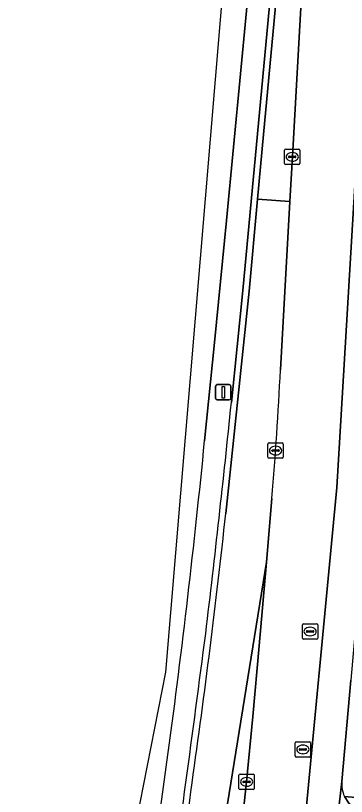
# Model space of a CAD drawing. Extents: x 163008 to 163854, y 382777 to 383982.
# Drawn here: x 163170.3 to 163191.8, y 383110.8 to 383161.6 of the extents above; entities that cross this region are included whole.
import ezdxf

# ---------------------------------------------------------------- set-up
doc = ezdxf.new("R2010")
doc.units = 0
for name, color, linetype in [('IMGEO_Berm_gesloten', 7, 'Continuous'), ('IMGEO_Berm_groen', 7, 'Continuous'), ('IMGEO_Fietspad_gesloten', 7, 'Continuous'), ('IMGEO_Haag', 7, 'Continuous'), ('IMGEO_Kolk', 7, 'Continuous'), ('IMGEO_Lichtmast', 7, 'Continuous'), ('IMGEO_Muur', 7, 'Continuous'), ('IMGEO_Parkeervlak_open', 7, 'Continuous'), ('IMGEO_Rijbaan_lokaal_gesloten', 7, 'Continuous'), ('IMGEO_Rijbaan_regionaal_gesloten', 7, 'Continuous'), ('IMGEO_Rioolput', 7, 'Continuous'), ('IMGEO_Verkeerseiland_groen', 7, 'Continuous'), ('IMGEO_Voetpad_open', 7, 'Continuous')]:
    doc.layers.add(name, color=color, linetype=linetype)

msp = doc.modelspace()

# ---------------------------------------------------------------- linework, layer by layer
at = {"layer": 'IMGEO_Berm_gesloten'}
for points in [[(163189.205, 383202.753), (163188.658, 383196.759), (163187.876, 383188.79), (163187.156, 383181.123), (163186.173, 383170.577), (163184.967, 383157.803), (163184.047, 383148.266), (163183.266, 383140.329), (163182.624, 383133.933)], [(163184.366, 383136.421), (163185.12, 383143.704), (163186.06, 383153.894), (163187.106, 383165.044), (163188.392, 383178.639), (163190.009, 383195.566), (163190.407, 383195.528)]]:
    msp.add_lwpolyline(points, dxfattribs=at)
for centre, radius, start, end in [((162278.871, 383229.476), 910.264, 353.18211, 354.132478), ((162627.384, 383188.538), 557.918, 352.28856, 354.38334), ((161264.689, 383371.891), 1934.295, 351.980351, 352.559763), ((161782.082, 383300.585), 1410.613, 351.546131, 352.385741)]:
    msp.add_arc(centre, radius, start, end, dxfattribs=at)
at = {"layer": 'IMGEO_Berm_groen'}
for points in [[(163190.753, 383203.574), (163190.698, 383201.573), (163190.606, 383199.577), (163190.407, 383195.528), (163188.79, 383178.601), (163187.504, 383165.006), (163186.458, 383153.857), (163186.07, 383149.646), (163188.167, 383149.495), (163188.331, 383152.414), (163188.978, 383163.678), (163189.496, 383173.456), (163189.856, 383178.755), (163190.489, 383189.344)], [(163187.554, 383138.561), (163188.167, 383149.495), (163186.07, 383149.646), (163185.518, 383143.667), (163184, 383129.221)], [(163186.656, 383126.053), (163186.997, 383130.196)], [(163173.956, 383061.499), (163174.059, 383061.358), (163176.129, 383060.902), (163186.656, 383126.053)], [(163186.656, 383126.053), (163176.129, 383060.902), (163179.489, 383060.161)], [(163183.088, 383091.543), (163184.56, 383104.506), (163185.35, 383111.765), (163185.753, 383116.011), (163186.175, 383120.606), (163186.656, 383126.053)]]:
    msp.add_lwpolyline(points, dxfattribs=at)
for centre, radius, start, end in [((162978.428, 383148.285), 209.352, 355.04318, 357.33776), ((162686.573, 383182.567), 500.279, 351.85672, 353.87876), ((162206.008, 383241.675), 984.418, 351.322355, 352.413116)]:
    msp.add_arc(centre, radius, start, end, dxfattribs=at)
at = {"layer": 'IMGEO_Fietspad_gesloten'}
msp.add_lwpolyline([(163192.885, 383158.536), (163191.232, 383130.905), (163188.871, 383106.11), (163187.218, 383088.753), (163186.864, 383085.328), (163186.864, 383060.867), (163188.913, 383060.888), (163189.011, 383062.854), (163189.015, 383072.329), (163189.013, 383084.73), (163189.013, 383084.841), (163189.036, 383085.163), (163189.329, 383089.321), (163189.94, 383097.197), (163189.965, 383097.523), (163191.189, 383108.548), (163191.556, 383111.789), (163192.137, 383118.381)], dxfattribs=at)
at = {"layer": 'IMGEO_Haag'}
for points in [[(163187.554, 383138.561), (163188.167, 383149.495), (163186.07, 383149.646), (163185.518, 383143.667), (163184, 383129.221)], [(163186.656, 383126.053), (163186.997, 383130.196)], [(163173.956, 383061.499), (163174.059, 383061.358), (163176.129, 383060.902), (163186.656, 383126.053)]]:
    msp.add_lwpolyline(points, dxfattribs=at)
for centre, radius, start, end in [((162978.428, 383148.285), 209.352, 355.04318, 357.33776), ((162686.573, 383182.567), 500.279, 351.85672, 353.87876), ((162206.008, 383241.675), 984.418, 351.322355, 352.413116)]:
    msp.add_arc(centre, radius, start, end, dxfattribs=at)
at = {"layer": 'IMGEO_Kolk'}
for p, q in [((163187.901, 383152.902), (163188.753, 383152.902)), ((163187.826, 383151.976), (163187.826, 383152.828)), ((163188.085, 383152.396), (163188.085, 383152.408)), ((163188.523, 383152.359), (163188.125, 383152.359)), ((163188.128, 383152.445), (163188.526, 383152.445)), ((163188.314, 383152.682), (163188.339, 383152.682)), ((163188.569, 383152.408), (163188.569, 383152.396)), ((163188.827, 383152.828), (163188.827, 383151.976)), ((163188.753, 383151.902), (163187.901, 383151.902)), ((163188.337, 383152.122), (163188.312, 383152.122)), ((163186.741, 383132.875), (163186.741, 383133.727)), ((163186.816, 383133.801), (163187.668, 383133.801)), ((163187.229, 383133.581), (163187.254, 383133.581)), ((163187.742, 383133.727), (163187.742, 383132.875)), ((163187, 383133.295), (163187, 383133.307)), ((163187.438, 383133.258), (163187.04, 383133.258)), ((163187.043, 383133.344), (163187.441, 383133.344)), ((163187.484, 383133.307), (163187.484, 383133.295)), ((163187.668, 383132.801), (163186.816, 383132.801)), ((163187.252, 383133.021), (163187.227, 383133.021)), ((163184.932, 383112.261), (163185.784, 383112.261)), ((163184.857, 383111.335), (163184.857, 383112.187)), ((163185.116, 383111.755), (163185.116, 383111.767)), ((163185.159, 383111.804), (163185.557, 383111.804)), ((163185.345, 383112.041), (163185.37, 383112.041)), ((163185.6, 383111.767), (163185.6, 383111.755)), ((163185.858, 383112.187), (163185.858, 383111.335)), ((163185.784, 383111.261), (163184.932, 383111.261)), ((163185.554, 383111.718), (163185.156, 383111.718)), ((163185.368, 383111.481), (163185.343, 383111.481))]:
    msp.add_line(p, q, dxfattribs=at)
for points in [[(163187.901, 383152.902), (163188.753, 383152.902)], [(163187.826, 383151.976), (163187.826, 383152.828)], [(163188.827, 383152.828), (163188.827, 383151.976)], [(163188.753, 383151.902), (163187.901, 383151.902)], [(163186.741, 383132.875), (163186.741, 383133.727)], [(163186.816, 383133.801), (163187.668, 383133.801)], [(163187.742, 383133.727), (163187.742, 383132.875)], [(163187.668, 383132.801), (163186.816, 383132.801)], [(163184.932, 383112.261), (163185.784, 383112.261)], [(163184.857, 383111.335), (163184.857, 383112.187)], [(163185.858, 383112.187), (163185.858, 383111.335)], [(163185.784, 383111.261), (163184.932, 383111.261)]]:
    msp.add_lwpolyline(points, dxfattribs=at)
for centre, radius, start, end in [((163187.903, 383152.826), 0.0765, 91.552, 178.448), ((163187.903, 383152.826), 0.0765, 91.552, 178.448), ((163188.751, 383152.826), 0.0765, 1.552, 88.448), ((163188.751, 383152.826), 0.0765, 1.552, 88.448), ((163188.125, 383152.405), 0.0403, 85.8775, 175.7526), ((163188.122, 383152.395), 0.0366, 178.938, 274.7102), ((163188.526, 383152.402), 0.043, 264.8664, 352.4533), ((163188.53, 383152.407), 0.0386, 1.7309, 96.639), ((163187.903, 383151.978), 0.0765, 181.552, 268.448), ((163187.903, 383151.978), 0.0765, 181.552, 268.448), ((163188.751, 383151.978), 0.0765, 271.552, 358.448), ((163188.751, 383151.978), 0.0765, 271.552, 358.448), ((163186.818, 383133.725), 0.0765, 91.552, 178.448), ((163186.818, 383133.725), 0.0765, 91.552, 178.448), ((163187.666, 383133.725), 0.0765, 1.552, 88.448), ((163187.666, 383133.725), 0.0765, 1.552, 88.448), ((163187.04, 383133.304), 0.0403, 85.8775, 175.7526), ((163187.037, 383133.294), 0.0366, 178.938, 274.7102), ((163187.441, 383133.301), 0.043, 264.8664, 352.4533), ((163187.445, 383133.306), 0.0386, 1.7309, 96.639), ((163186.818, 383132.877), 0.0765, 181.552, 268.448), ((163186.818, 383132.877), 0.0765, 181.552, 268.448), ((163187.666, 383132.877), 0.0765, 271.552, 358.448), ((163187.666, 383132.877), 0.0765, 271.552, 358.448), ((163184.934, 383112.185), 0.0765, 91.552, 178.448), ((163184.934, 383112.185), 0.0765, 91.552, 178.448), ((163185.782, 383112.185), 0.0765, 1.552, 88.448), ((163185.782, 383112.185), 0.0765, 1.552, 88.448), ((163185.156, 383111.764), 0.0403, 85.8775, 175.7526), ((163185.153, 383111.754), 0.0366, 178.938, 274.7102), ((163185.557, 383111.761), 0.043, 264.8664, 352.4533), ((163185.561, 383111.766), 0.0386, 1.7309, 96.639), ((163184.934, 383111.337), 0.0765, 181.552, 268.448), ((163184.934, 383111.337), 0.0765, 181.552, 268.448), ((163185.782, 383111.337), 0.0765, 271.552, 358.448), ((163185.782, 383111.337), 0.0765, 271.552, 358.448)]:
    msp.add_arc(centre, radius, start, end, dxfattribs=at)
for centre, major_axis, ratio, start_param, end_param in [((163188.313, 383152.402), (-0.387, 0.002), 0.722429, 4.712389, 7.853982), ((163188.338, 383152.402), (-0.39, 0.002), 0.717154, 1.570796, 4.712389), ((163187.228, 383133.301), (-0.387, 0.002), 0.722429, 4.712389, 7.853982), ((163187.253, 383133.301), (-0.39, 0.002), 0.717154, 1.570796, 4.712389), ((163185.344, 383111.761), (-0.387, 0.002), 0.722429, 4.712389, 7.853982), ((163185.369, 383111.761), (-0.39, 0.002), 0.717154, 1.570796, 4.712389)]:
    msp.add_ellipse(centre, major_axis=major_axis, ratio=ratio, start_param=start_param, end_param=end_param, dxfattribs=at)
at = {"layer": 'IMGEO_Lichtmast'}
for p, q in [((163183.338, 383136.693), (163183.338, 383137.493)), ((163183.338, 383137.493), (163183.338, 383136.693)), ((163183.438, 383137.593), (163184.228, 383137.593)), ((163184.228, 383137.593), (163183.438, 383137.593)), ((163184.328, 383137.493), (163184.328, 383136.693)), ((163184.328, 383136.693), (163184.328, 383137.493)), ((163184.228, 383136.593), (163183.438, 383136.593)), ((163183.438, 383136.593), (163184.228, 383136.593))]:
    msp.add_line(p, q, dxfattribs=at)
msp.add_lwpolyline([(163183.758, 383137.468), (163183.908, 383137.468), (163183.908, 383136.718), (163183.758, 383136.718), (163183.758, 383137.468)], dxfattribs=at)
for centre, start, end in [((163183.438, 383137.493), 90, 180), ((163183.438, 383137.493), 90, 180), ((163184.228, 383137.493), 0, 90), ((163184.228, 383137.493), 360, 90), ((163183.438, 383136.693), 180, 270), ((163183.438, 383136.693), 180, 270), ((163184.228, 383136.693), 270, 0), ((163184.228, 383136.693), 270, 0)]:
    msp.add_arc(centre, 0.1, start, end, dxfattribs=at)
at = {"layer": 'IMGEO_Muur'}
for points in [[(163184, 383129.221), (163185.518, 383143.667), (163186.07, 383149.646), (163186.458, 383153.857), (163187.504, 383165.006), (163188.79, 383178.601), (163190.407, 383195.528)], [(163190.407, 383195.528), (163190.009, 383195.566), (163188.392, 383178.639), (163187.106, 383165.044), (163186.06, 383153.894), (163185.12, 383143.704), (163184.366, 383136.421)]]:
    msp.add_lwpolyline(points, dxfattribs=at)
for centre, radius, start, end in [((162278.871, 383229.476), 910.264, 353.18211, 354.132478), ((162686.573, 383182.567), 500.279, 351.85672, 353.87876), ((161264.689, 383371.891), 1934.295, 351.980351, 352.559763), ((162206.008, 383241.675), 984.418, 351.322355, 352.413116)]:
    msp.add_arc(centre, radius, start, end, dxfattribs=at)
at = {"layer": 'IMGEO_Parkeervlak_open'}
for points in [[(163191.556, 383111.789), (163191.189, 383108.548), (163189.965, 383097.523)], [(163190.731, 383098.911), (163191.739, 383099.741), (163191.955, 383099.985), (163192.087, 383100.384), (163192.98, 383108.697), (163192.955, 383109.136), (163192.802, 383109.45), (163192.014, 383110.37), (163191.72, 383110.816)]]:
    msp.add_lwpolyline(points, dxfattribs=at)
msp.add_arc((163193.396, 383111.599), 1.85, 174.1016, 205.0331, dxfattribs=at)
at = {"layer": 'IMGEO_Rijbaan_lokaal_gesloten'}
for points in [[(163191.129, 383203.004), (163190.993, 383198.899), (163190.807, 383194.834), (163190.489, 383189.344), (163189.856, 383178.755), (163189.496, 383173.456), (163188.978, 383163.678), (163188.331, 383152.414), (163188.167, 383149.495), (163187.554, 383138.561)], [(163182.846, 383087.101), (163182.912, 383077.047), (163182.964, 383064.559), (163182.979, 383062.325), (163182.985, 383061.433), (163182.995, 383060.827), (163186.864, 383060.867), (163186.864, 383085.328), (163187.218, 383088.753), (163188.871, 383106.11), (163191.232, 383130.905), (163192.885, 383158.536)], [(163186.997, 383130.196), (163186.656, 383126.053), (163186.175, 383120.606), (163185.753, 383116.011), (163185.35, 383111.765), (163184.56, 383104.506), (163183.088, 383091.543)]]:
    msp.add_lwpolyline(points, dxfattribs=at)
msp.add_arc((162978.428, 383148.285), 209.352, 355.04318, 357.33776, dxfattribs=at)
at = {"layer": 'IMGEO_Rijbaan_regionaal_gesloten'}
for points in [[(163189.55, 383203.434), (163190.005, 383207.369), (163191.061, 383223.216), (163191.278, 383244.281), (163188.293, 383244.563), (163186.154, 383211.728), (163185.796, 383202.497), (163185.511, 383198.68), (163185.511, 383198.678), (163184.922, 383176.6), (163180.086, 383118.898), (163176.968, 383103.124), (163170.325, 383069.525)], [(163182.624, 383133.933), (163183.266, 383140.329), (163184.047, 383148.266), (163184.967, 383157.803), (163186.173, 383170.577), (163187.156, 383181.123), (163187.876, 383188.79), (163188.658, 383196.759), (163189.205, 383202.753)]]:
    msp.add_lwpolyline(points, dxfattribs=at)
for centre, radius, start, end in [((162627.384, 383188.538), 557.918, 352.28856, 354.38334), ((161782.082, 383300.585), 1410.613, 351.546131, 352.385741)]:
    msp.add_arc(centre, radius, start, end, dxfattribs=at)
at = {"layer": 'IMGEO_Rioolput'}
for p, q in [((163188.987, 383121.112), (163188.987, 383121.964)), ((163189.062, 383122.038), (163189.914, 383122.038)), ((163189.988, 383121.964), (163189.988, 383121.112)), ((163189.246, 383121.532), (163189.246, 383121.544)), ((163189.684, 383121.495), (163189.286, 383121.495)), ((163189.289, 383121.581), (163189.687, 383121.581)), ((163189.475, 383121.818), (163189.5, 383121.818)), ((163189.73, 383121.544), (163189.73, 383121.532)), ((163189.914, 383121.038), (163189.062, 383121.038)), ((163189.498, 383121.258), (163189.473, 383121.258)), ((163188.517, 383113.443), (163188.517, 383114.295)), ((163188.592, 383114.369), (163189.444, 383114.369)), ((163189.518, 383114.295), (163189.518, 383113.443)), ((163188.776, 383113.863), (163188.776, 383113.875)), ((163189.214, 383113.826), (163188.816, 383113.826)), ((163188.819, 383113.912), (163189.217, 383113.912)), ((163189.005, 383114.149), (163189.03, 383114.149)), ((163189.26, 383113.875), (163189.26, 383113.863)), ((163189.444, 383113.369), (163188.592, 383113.369)), ((163189.028, 383113.589), (163189.003, 383113.589))]:
    msp.add_line(p, q, dxfattribs=at)
for points in [[(163188.987, 383121.112), (163188.987, 383121.964)], [(163189.062, 383122.038), (163189.914, 383122.038)], [(163189.988, 383121.964), (163189.988, 383121.112)], [(163189.914, 383121.038), (163189.062, 383121.038)], [(163188.517, 383113.443), (163188.517, 383114.295)], [(163188.592, 383114.369), (163189.444, 383114.369)], [(163189.518, 383114.295), (163189.518, 383113.443)], [(163189.444, 383113.369), (163188.592, 383113.369)]]:
    msp.add_lwpolyline(points, dxfattribs=at)
for centre, radius, start, end in [((163189.064, 383121.962), 0.0765, 91.552, 178.448), ((163189.064, 383121.962), 0.0765, 91.552, 178.448), ((163189.912, 383121.962), 0.0765, 1.552, 88.448), ((163189.912, 383121.962), 0.0765, 1.552, 88.448), ((163189.286, 383121.541), 0.0403, 85.8775, 175.7526), ((163189.283, 383121.531), 0.0366, 178.938, 274.7102), ((163189.687, 383121.538), 0.043, 264.8664, 352.4533), ((163189.691, 383121.543), 0.0386, 1.7309, 96.639), ((163189.064, 383121.114), 0.0765, 181.552, 268.448), ((163189.064, 383121.114), 0.0765, 181.552, 268.448), ((163189.912, 383121.114), 0.0765, 271.552, 358.448), ((163189.912, 383121.114), 0.0765, 271.552, 358.448), ((163188.594, 383114.293), 0.0765, 91.552, 178.448), ((163188.594, 383114.293), 0.0765, 91.552, 178.448), ((163189.442, 383114.293), 0.0765, 1.552, 88.448), ((163189.442, 383114.293), 0.0765, 1.552, 88.448), ((163188.816, 383113.872), 0.0403, 85.8775, 175.7526), ((163188.813, 383113.862), 0.0366, 178.938, 274.7102), ((163189.217, 383113.869), 0.043, 264.8664, 352.4533), ((163189.221, 383113.874), 0.0386, 1.7309, 96.639), ((163188.594, 383113.445), 0.0765, 181.552, 268.448), ((163188.594, 383113.445), 0.0765, 181.552, 268.448), ((163189.442, 383113.445), 0.0765, 271.552, 358.448), ((163189.442, 383113.445), 0.0765, 271.552, 358.448)]:
    msp.add_arc(centre, radius, start, end, dxfattribs=at)
for centre, major_axis, ratio, start_param, end_param in [((163189.474, 383121.538), (-0.387, 0.002), 0.722429, 4.712389, 7.853982), ((163189.499, 383121.538), (-0.39, 0.002), 0.717154, 1.570796, 4.712389), ((163189.004, 383113.869), (-0.387, 0.002), 0.722429, 4.712389, 7.853982), ((163189.029, 383113.869), (-0.39, 0.002), 0.717154, 1.570796, 4.712389)]:
    msp.add_ellipse(centre, major_axis=major_axis, ratio=ratio, start_param=start_param, end_param=end_param, dxfattribs=at)
at = {"layer": 'IMGEO_Verkeerseiland_groen'}
msp.add_lwpolyline([(163193.458, 383110.66), (163191.72, 383110.816), (163192.014, 383110.37), (163192.802, 383109.45), (163192.955, 383109.136), (163193.275, 383109.087)], close=True, dxfattribs=at)
at = {"layer": 'IMGEO_Voetpad_open'}
for points in [[(163197.2, 383164.132), (163196.895, 383158.786), (163196.541, 383158.777), (163196.647, 383158.402), (163196.071, 383148.838), (163195.996, 383148.447), (163196.296, 383148.425), (163195.995, 383143.119), (163195.644, 383143.117), (163195.681, 383143.019), (163195.731, 383142.688), (163195.141, 383132.71), (163195.341, 383132.704), (163195.187, 383130.457), (163193.312, 383130.587), (163193.122, 383129.841), (163192.799, 383126.031), (163192.137, 383118.381), (163191.556, 383111.789)], [(163191.72, 383110.816), (163193.458, 383110.66), (163193.275, 383109.087), (163192.955, 383109.136), (163192.98, 383108.697), (163192.087, 383100.384), (163191.955, 383099.985), (163192.253, 383099.936), (163191.758, 383094.835), (163191.232, 383094.862)]]:
    msp.add_lwpolyline(points, dxfattribs=at)
msp.add_arc((163193.396, 383111.599), 1.85, 174.1016, 205.0331, dxfattribs=at)

doc.saveas('drawing.dxf')
